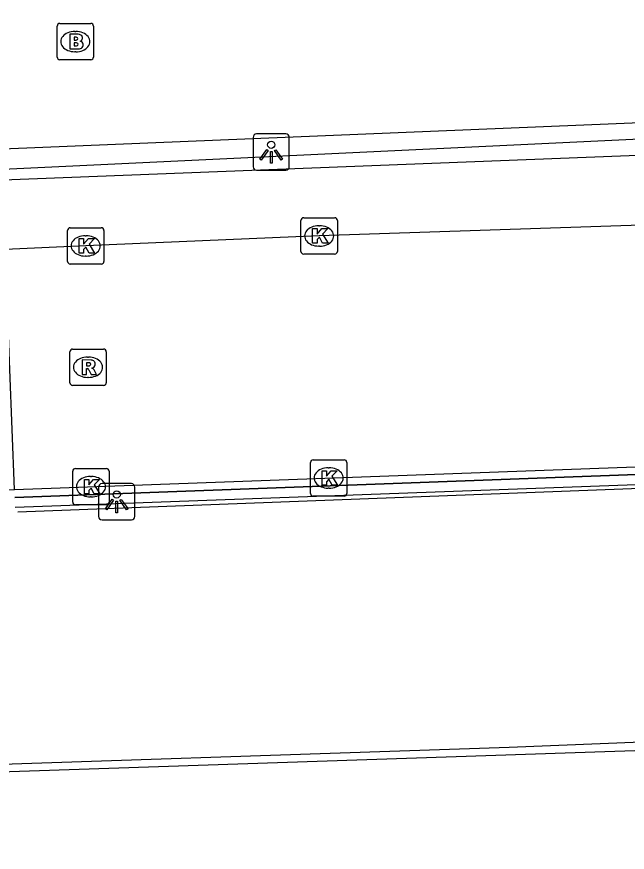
# Model space of a CAD drawing. Extents: x 160806 to 161707, y 383697 to 384148.
# Drawn here: x 161017.84 to 161034.64, y 383697.47 to 383720.46 of the extents above; entities that cross this region are included whole.
import ezdxf

# ---------------------------------------------------------------- set-up
doc = ezdxf.new("R2010")
doc.units = 0
for name, color, linetype in [('IMGEO_Brandkraan', 7, 'Continuous'), ('IMGEO_Dek', 7, 'Continuous'), ('IMGEO_Groenvoorziening', 7, 'Continuous'), ('IMGEO_Hek', 7, 'Continuous'), ('IMGEO_Kolk', 7, 'Continuous'), ('IMGEO_Lichtpunt', 7, 'Continuous'), ('IMGEO_Muur', 7, 'Continuous'), ('IMGEO_Rijbaan_lokaal_open', 7, 'Continuous'), ('IMGEO_Rioolput', 7, 'Continuous'), ('IMGEO_Spoorbaan_halfverhard', 7, 'Continuous'), ('IMGEO_Struiken', 7, 'Continuous'), ('IMGEO_Voetpad_gesloten', 7, 'Continuous'), ('IMGEO_Voetpad_open', 7, 'Continuous')]:
    doc.layers.add(name, color=color, linetype=linetype)

msp = doc.modelspace()

# ---------------------------------------------------------------- linework, layer by layer
at = {"layer": 'IMGEO_Brandkraan'}
for p, q in [((161018.953, 383719.35), (161018.953, 383720.202)), ((161019.028, 383720.276), (161019.88, 383720.276)), ((161019.954, 383720.202), (161019.954, 383719.35)), ((161019.441, 383720.056), (161019.466, 383720.056)), ((161019.464, 383719.496), (161019.439, 383719.496)), ((161019.88, 383719.276), (161019.028, 383719.276))]:
    msp.add_line(p, q, dxfattribs=at)
for points in [[(161018.953, 383719.35), (161018.953, 383720.202)], [(161019.028, 383720.276), (161019.88, 383720.276)], [(161019.954, 383720.202), (161019.954, 383719.35)], [(161019.301, 383719.976), (161019.301, 383719.576), (161019.514, 383719.576)], [(161019.532, 383719.976), (161019.301, 383719.976)], [(161019.48, 383719.895), (161019.426, 383719.895), (161019.426, 383719.819)], [(161019.426, 383719.819), (161019.479, 383719.819)], [(161019.488, 383719.743), (161019.426, 383719.743), (161019.426, 383719.662)], [(161019.426, 383719.662), (161019.488, 383719.662)], [(161019.88, 383719.276), (161019.028, 383719.276)]]:
    msp.add_lwpolyline(points, dxfattribs=at)
for centre, radius, start, end in [((161019.03, 383720.2), 0.0765, 91.552, 178.448), ((161019.03, 383720.2), 0.0765, 91.552, 178.448), ((161019.878, 383720.2), 0.0765, 1.552, 88.448), ((161019.878, 383720.2), 0.0765, 1.552, 88.448), ((161019.536, 383719.831), 0.145, 59.4692, 91.5367), ((161019.561, 383719.878), 0.0922, 285.5137, 58.1501), ((161019.481, 383719.857), 0.0379, 267.8285, 90.9355), ((161019.489, 383719.702), 0.0404, 269.8759, 90.5077), ((161019.566, 383719.686), 0.105, 301.3115, 78.989), ((161019.52, 383719.827), 0.251, 268.6676, 293.5347), ((161019.03, 383719.352), 0.0765, 181.552, 268.448), ((161019.03, 383719.352), 0.0765, 181.552, 268.448), ((161019.878, 383719.352), 0.0765, 271.552, 358.448), ((161019.878, 383719.352), 0.0765, 271.552, 358.448)]:
    msp.add_arc(centre, radius, start, end, dxfattribs=at)
for centre, major_axis, ratio, start_param, end_param in [((161019.44, 383719.776), (-0.387, 0.002), 0.722429, 4.712389, 7.853982), ((161019.465, 383719.776), (-0.39, 0.002), 0.717154, 1.570796, 4.712389)]:
    msp.add_ellipse(centre, major_axis=major_axis, ratio=ratio, start_param=start_param, end_param=end_param, dxfattribs=at)
at = {"layer": 'IMGEO_Dek'}
msp.add_lwpolyline([(160918.048, 383703.574), (160983.268, 383705.804), (160983.265, 383705.961), (161017.778, 383707.453), (161017.526, 383714.059), (161017.47, 383715.97), (161042.245, 383716.936), (161047.689, 383726.041), (161047.527, 383726.542), (161047.162, 383727.994), (161034.181, 383780.096)], dxfattribs=at)
at = {"layer": 'IMGEO_Groenvoorziening'}
msp.add_lwpolyline([(161044.427, 383708.097), (161039.109, 383708.018), (161017.786, 383707.23)], dxfattribs=at)
at = {"layer": 'IMGEO_Hek'}
for points in [[(161017.786, 383707.23), (161039.109, 383708.018), (161044.427, 383708.097)], [(161084.555, 383704.866), (161082.059, 383704.545), (161077.717, 383703.87), (161074.945, 383703.576), (161073.852, 383703.453), (161066.359, 383702.75), (161053.876, 383701.607), (161046.412, 383701.035), (161041.411, 383700.754), (161031.392, 383700.349), (161013.875, 383699.768), (161008.19, 383699.597), (160996.33, 383699.168), (160983.78, 383698.726), (160976.256, 383698.527), (160958.785, 383697.993), (160951.307, 383697.771), (160943.792, 383697.709), (160938.784, 383697.68), (160932.094, 383697.764)]]:
    msp.add_lwpolyline(points, dxfattribs=at)
at = {"layer": 'IMGEO_Kolk'}
for p, q in [((161025.663, 383714.003), (161025.663, 383714.855)), ((161025.738, 383714.929), (161026.59, 383714.929)), ((161026.664, 383714.855), (161026.664, 383714.003)), ((161019.314, 383714.655), (161020.166, 383714.655)), ((161026.151, 383714.709), (161026.176, 383714.709)), ((161019.239, 383713.729), (161019.239, 383714.581)), ((161019.727, 383714.435), (161019.752, 383714.435)), ((161020.24, 383714.581), (161020.24, 383713.729)), ((161026.174, 383714.149), (161026.149, 383714.149)), ((161019.75, 383713.875), (161019.725, 383713.875)), ((161026.59, 383713.929), (161025.738, 383713.929)), ((161020.166, 383713.655), (161019.314, 383713.655)), ((161025.924, 383707.343), (161025.924, 383708.195)), ((161025.999, 383708.269), (161026.851, 383708.269)), ((161026.925, 383708.195), (161026.925, 383707.343)), ((161019.457, 383708.029), (161020.309, 383708.029)), ((161026.412, 383708.049), (161026.437, 383708.049)), ((161019.382, 383707.103), (161019.382, 383707.955)), ((161019.87, 383707.809), (161019.895, 383707.809)), ((161020.383, 383707.955), (161020.383, 383707.103)), ((161026.851, 383707.269), (161025.999, 383707.269)), ((161026.435, 383707.489), (161026.41, 383707.489)), ((161019.893, 383707.249), (161019.868, 383707.249)), ((161020.309, 383707.029), (161019.457, 383707.029))]:
    msp.add_line(p, q, dxfattribs=at)
for points in [[(161025.663, 383714.003), (161025.663, 383714.855)], [(161025.738, 383714.929), (161026.59, 383714.929)], [(161026.664, 383714.855), (161026.664, 383714.003)], [(161019.314, 383714.655), (161020.166, 383714.655)], [(161025.984, 383714.629), (161026.107, 383714.629), (161026.107, 383714.478), (161026.237, 383714.629), (161026.401, 383714.629), (161026.255, 383714.478), (161026.408, 383714.229), (161026.256, 383714.229), (161026.171, 383714.393), (161026.107, 383714.326), (161026.107, 383714.229), (161025.984, 383714.229), (161025.984, 383714.629)], [(161019.239, 383713.729), (161019.239, 383714.581)], [(161020.24, 383714.581), (161020.24, 383713.729)], [(161019.56, 383714.355), (161019.683, 383714.355), (161019.683, 383714.204), (161019.813, 383714.355), (161019.977, 383714.355), (161019.831, 383714.204), (161019.984, 383713.955), (161019.832, 383713.955), (161019.747, 383714.119), (161019.683, 383714.052), (161019.683, 383713.955), (161019.56, 383713.955), (161019.56, 383714.355)], [(161026.59, 383713.929), (161025.738, 383713.929)], [(161020.166, 383713.655), (161019.314, 383713.655)], [(161025.924, 383707.343), (161025.924, 383708.195)], [(161025.999, 383708.269), (161026.851, 383708.269)], [(161026.925, 383708.195), (161026.925, 383707.343)], [(161019.457, 383708.029), (161020.309, 383708.029)], [(161026.245, 383707.969), (161026.368, 383707.969), (161026.368, 383707.818), (161026.498, 383707.969), (161026.662, 383707.969), (161026.516, 383707.818), (161026.669, 383707.569), (161026.517, 383707.569), (161026.432, 383707.733), (161026.368, 383707.666), (161026.368, 383707.569), (161026.245, 383707.569), (161026.245, 383707.969)], [(161019.382, 383707.103), (161019.382, 383707.955)], [(161019.703, 383707.729), (161019.826, 383707.729), (161019.826, 383707.578), (161019.956, 383707.729), (161020.12, 383707.729), (161019.974, 383707.578), (161020.127, 383707.329), (161019.975, 383707.329), (161019.89, 383707.493), (161019.826, 383707.426), (161019.826, 383707.329), (161019.703, 383707.329), (161019.703, 383707.729)], [(161020.383, 383707.955), (161020.383, 383707.103)], [(161026.851, 383707.269), (161025.999, 383707.269)], [(161020.309, 383707.029), (161019.457, 383707.029)]]:
    msp.add_lwpolyline(points, dxfattribs=at)
for centre, start, end in [((161025.74, 383714.853), 91.552, 178.448), ((161025.74, 383714.853), 91.552, 178.448), ((161026.588, 383714.853), 1.552, 88.448), ((161026.588, 383714.853), 1.552, 88.448), ((161019.316, 383714.579), 91.552, 178.448), ((161019.316, 383714.579), 91.552, 178.448), ((161020.164, 383714.579), 1.552, 88.448), ((161020.164, 383714.579), 1.552, 88.448), ((161025.74, 383714.005), 181.552, 268.448), ((161025.74, 383714.005), 181.552, 268.448), ((161026.588, 383714.005), 271.552, 358.448), ((161026.588, 383714.005), 271.552, 358.448), ((161019.316, 383713.731), 181.552, 268.448), ((161019.316, 383713.731), 181.552, 268.448), ((161020.164, 383713.731), 271.552, 358.448), ((161020.164, 383713.731), 271.552, 358.448), ((161026.001, 383708.193), 91.552, 178.448), ((161026.001, 383708.193), 91.552, 178.448), ((161026.849, 383708.193), 1.552, 88.448), ((161026.849, 383708.193), 1.552, 88.448), ((161019.459, 383707.953), 91.552, 178.448), ((161019.459, 383707.953), 91.552, 178.448), ((161020.307, 383707.953), 1.552, 88.448), ((161020.307, 383707.953), 1.552, 88.448), ((161026.001, 383707.345), 181.552, 268.448), ((161026.001, 383707.345), 181.552, 268.448), ((161026.849, 383707.345), 271.552, 358.448), ((161026.849, 383707.345), 271.552, 358.448), ((161019.459, 383707.105), 181.552, 268.448), ((161019.459, 383707.105), 181.552, 268.448), ((161020.307, 383707.105), 271.552, 358.448), ((161020.307, 383707.105), 271.552, 358.448)]:
    msp.add_arc(centre, 0.0765, start, end, dxfattribs=at)
for centre, major_axis, ratio, start_param, end_param in [((161026.15, 383714.429), (-0.387, 0.002), 0.722429, 4.712389, 7.853982), ((161026.175, 383714.429), (-0.39, 0.002), 0.717154, 1.570796, 4.712389), ((161019.726, 383714.155), (-0.387, 0.002), 0.722429, 4.712389, 7.853982), ((161019.751, 383714.155), (-0.39, 0.002), 0.717154, 1.570796, 4.712389), ((161026.411, 383707.769), (-0.387, 0.002), 0.722429, 4.712389, 7.853982), ((161026.436, 383707.769), (-0.39, 0.002), 0.717154, 1.570796, 4.712389), ((161019.869, 383707.529), (-0.387, 0.002), 0.722429, 4.712389, 7.853982), ((161019.894, 383707.529), (-0.39, 0.002), 0.717154, 1.570796, 4.712389)]:
    msp.add_ellipse(centre, major_axis=major_axis, ratio=ratio, start_param=start_param, end_param=end_param, dxfattribs=at)
at = {"layer": 'IMGEO_Lichtpunt'}
for p, q in [((161025.248, 383717.234), (161024.44, 383717.234)), ((161025.248, 383717.234), (161024.44, 383717.234)), ((161024.346, 383717.139), (161024.346, 383716.332)), ((161024.346, 383717.139), (161024.346, 383716.332)), ((161025.342, 383716.332), (161025.342, 383717.139)), ((161025.342, 383716.332), (161025.342, 383717.139)), ((161024.44, 383716.238), (161025.248, 383716.238)), ((161024.44, 383716.238), (161025.248, 383716.238)), ((161020.094, 383707.518), (161020.094, 383706.711)), ((161020.094, 383707.518), (161020.094, 383706.711)), ((161020.996, 383707.613), (161020.188, 383707.613)), ((161020.996, 383707.613), (161020.188, 383707.613)), ((161021.09, 383706.711), (161021.09, 383707.518)), ((161021.09, 383706.711), (161021.09, 383707.518)), ((161020.188, 383706.617), (161020.996, 383706.617)), ((161020.188, 383706.617), (161020.996, 383706.617))]:
    msp.add_line(p, q, dxfattribs=at)
for points in [[(161024.72, 383716.803), (161024.759, 383716.775), (161024.571, 383716.513), (161024.533, 383716.54), (161024.72, 383716.803)], [(161024.822, 383716.755), (161024.869, 383716.755), (161024.869, 383716.433), (161024.822, 383716.433), (161024.822, 383716.755)], [(161024.932, 383716.775), (161024.97, 383716.802), (161025.157, 383716.54), (161025.118, 383716.512), (161024.932, 383716.775)], [(161020.468, 383707.182), (161020.507, 383707.154), (161020.319, 383706.892), (161020.281, 383706.919), (161020.468, 383707.182)], [(161020.57, 383707.134), (161020.617, 383707.134), (161020.617, 383706.812), (161020.57, 383706.812), (161020.57, 383707.134)], [(161020.68, 383707.154), (161020.718, 383707.181), (161020.905, 383706.919), (161020.866, 383706.891), (161020.68, 383707.154)]]:
    msp.add_lwpolyline(points, dxfattribs=at)
for centre in [(161024.845, 383716.937), (161020.593, 383707.316)]:
    msp.add_circle(centre, 0.0994, dxfattribs=at)
for centre, start, end in [((161024.44, 383717.139), 90, 180), ((161024.44, 383717.139), 90, 180), ((161025.248, 383717.139), 0, 90), ((161025.248, 383717.139), 0, 90), ((161024.44, 383716.332), 180, 270), ((161024.44, 383716.332), 180, 270), ((161025.248, 383716.332), 270, 0), ((161025.248, 383716.332), 270, 360), ((161020.188, 383707.518), 90, 180), ((161020.188, 383707.518), 90, 180), ((161020.996, 383707.518), 0, 90), ((161020.996, 383707.518), 0, 90), ((161020.188, 383706.711), 180, 270), ((161020.188, 383706.711), 180, 270), ((161020.996, 383706.711), 270, 0), ((161020.996, 383706.711), 270, 360)]:
    msp.add_arc(centre, 0.0946, start, end, dxfattribs=at)
at = {"layer": 'IMGEO_Muur'}
msp.add_lwpolyline([(161017.87, 383706.839), (161045.617, 383707.896)], dxfattribs=at)
at = {"layer": 'IMGEO_Rijbaan_lokaal_open'}
for points in [[(161043.669, 383716.347), (161038.342, 383714.837), (161026.164, 383714.429), (161019.74, 383714.155), (161017.526, 383714.059)], [(161017.778, 383707.453), (161044.415, 383708.428)]]:
    msp.add_lwpolyline(points, dxfattribs=at)
at = {"layer": 'IMGEO_Rioolput'}
for p, q in [((161019.304, 383710.39), (161019.304, 383711.242)), ((161019.379, 383711.316), (161020.231, 383711.316)), ((161020.305, 383711.242), (161020.305, 383710.39)), ((161019.792, 383711.096), (161019.817, 383711.096)), ((161019.815, 383710.536), (161019.79, 383710.536)), ((161020.231, 383710.316), (161019.379, 383710.316))]:
    msp.add_line(p, q, dxfattribs=at)
for points in [[(161019.304, 383710.39), (161019.304, 383711.242)], [(161019.379, 383711.316), (161020.231, 383711.316)], [(161020.305, 383711.242), (161020.305, 383710.39)], [(161019.893, 383711.014), (161019.641, 383711.016), (161019.641, 383710.616)], [(161019.641, 383710.616), (161019.765, 383710.616), (161019.765, 383710.778), (161019.776, 383710.778)], [(161019.819, 383710.935), (161019.765, 383710.935), (161019.765, 383710.854)], [(161019.765, 383710.854), (161019.817, 383710.854)], [(161019.823, 383710.749), (161019.894, 383710.616), (161020.034, 383710.616), (161019.969, 383710.742)], [(161020.231, 383710.316), (161019.379, 383710.316)]]:
    msp.add_lwpolyline(points, dxfattribs=at)
for centre, radius, start, end in [((161019.381, 383711.24), 0.0765, 91.552, 178.448), ((161019.381, 383711.24), 0.0765, 91.552, 178.448), ((161020.229, 383711.24), 0.0765, 1.552, 88.448), ((161020.229, 383711.24), 0.0765, 1.552, 88.448), ((161019.892, 383710.904), 0.109, 350.3612, 89.416), ((161019.775, 383710.725), 0.0533, 26.0293, 88.6989), ((161019.801, 383711.043), 0.19, 274.7715, 282.9687), ((161019.825, 383710.839), 0.0964, 77.0061, 93.1865), ((161019.839, 383710.896), 0.0378, 276.6634, 79.6772), ((161019.89, 383710.904), 0.112, 277.5842, 350.9817), ((161019.874, 383710.689), 0.108, 29.5134, 73.7905), ((161019.381, 383710.392), 0.0765, 181.552, 268.448), ((161019.381, 383710.392), 0.0765, 181.552, 268.448), ((161020.229, 383710.392), 0.0765, 271.552, 358.448), ((161020.229, 383710.392), 0.0765, 271.552, 358.448)]:
    msp.add_arc(centre, radius, start, end, dxfattribs=at)
for centre, major_axis, ratio, start_param, end_param in [((161019.791, 383710.816), (-0.387, 0.002), 0.722429, 4.712389, 7.853982), ((161019.816, 383710.816), (-0.39, 0.002), 0.717154, 1.570796, 4.712389)]:
    msp.add_ellipse(centre, major_axis=major_axis, ratio=ratio, start_param=start_param, end_param=end_param, dxfattribs=at)
at = {"layer": 'IMGEO_Spoorbaan_halfverhard'}
msp.add_lwpolyline([(161073.852, 383703.453), (161066.359, 383702.75), (161050.171, 383701.028), (161040.034, 383700.432), (161009.181, 383699.4), (160949.68, 383697.713), (160939.829, 383697.51), (160932.571, 383697.47), (160925.335, 383698.113), (160925.233, 383698.384)], dxfattribs=at)
at = {"layer": 'IMGEO_Struiken'}
msp.add_lwpolyline([(161044.427, 383708.097), (161044.433, 383707.93), (161017.796, 383706.954)], dxfattribs=at)
at = {"layer": 'IMGEO_Voetpad_gesloten'}
for points in [[(161017.47, 383715.97), (161042.245, 383716.936), (161047.689, 383726.041), (161047.527, 383726.542), (161047.162, 383727.994), (161034.181, 383780.096), (161003.066, 383772.21), (161015.684, 383722.436), (160997.975, 383721.941), (160993.948, 383737.691), (160995.883, 383738.073), (160996.869, 383739.789), (160995.99, 383740.312)], [(161020.163, 383724.26), (161016.514, 383723.323), (161004.152, 383771.617), (161033.086, 383778.968), (161046.335, 383726.393), (161041.226, 383717.794), (161017.446, 383716.817)]]:
    msp.add_lwpolyline(points, dxfattribs=at)
at = {"layer": 'IMGEO_Voetpad_open'}
msp.add_lwpolyline([(161017.526, 383714.059), (161017.462, 383716.268), (161040.763, 383717.379), (161042.298, 383717.413), (161043.818, 383719.857)], dxfattribs=at)

doc.saveas('drawing.dxf')
